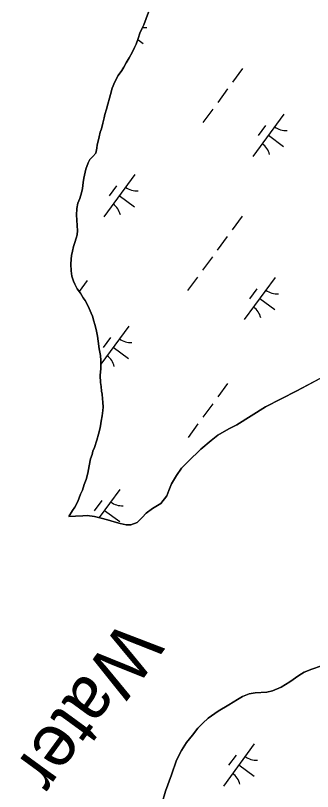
# Model space of a CAD drawing. Extents: x 3905714 to 3926767, y 183354 to 205755.
# Drawn here: x 3915741 to 3916025, y 186542 to 187283 of the extents above; entities that cross this region are included whole.
import ezdxf

# ---------------------------------------------------------------- set-up
doc = ezdxf.new("R2010")
doc.units = 0
for name, color, linetype in [('V-GRID-MAJR', 7, 'Continuous'), ('V-RIVR-IDEN', 7, 'Continuous'), ('V-TOPO-SHOR', 7, 'Continuous'), ('V-WETL-SWMP', 7, 'Continuous')]:
    doc.layers.add(name, color=color, linetype=linetype)

msp = doc.modelspace()

# ---------------------------------------------------------------- linework, layer by layer
at = {"layer": 'V-GRID-MAJR'}
msp.add_spline([(3911382.55, 187266.99), (3914884.14, 187327.39), (3918088.41, 187383)], degree=3, dxfattribs=at)
at = {"layer": 'V-TOPO-SHOR'}
for points in [[(3915868.51, 187286.54), (3915866.02, 187280.29), (3915863.81, 187274.32), (3915862.15, 187270.71), (3915860.21, 187266.4), (3915858.41, 187261.4), (3915856.48, 187255.99), (3915855.1, 187252.65), (3915852.88, 187247.93), (3915849.98, 187242.93), (3915847.07, 187238.07), (3915844.72, 187233.9), (3915842.78, 187230.84), (3915839.32, 187225.98), (3915836.13, 187220.01), (3915833.51, 187213.9), (3915831.99, 187207.79), (3915831.02, 187204.46), (3915829.65, 187198.76), (3915828.4, 187193.9), (3915826.75, 187188.63), (3915826.06, 187185.43), (3915824.82, 187180.44), (3915823.44, 187175.16), (3915822.33, 187171.83), (3915821.23, 187167.38), (3915820.26, 187163.22), (3915819.44, 187159.75), (3915818.89, 187156.7), (3915817.92, 187151.7), (3915815.15, 187148.64), (3915812.38, 187145.86), (3915810.72, 187142.53), (3915808.37, 187136.56), (3915806.44, 187127.95), (3915806.03, 187123.78), (3915805.35, 187117.95), (3915804.38, 187113.79), (3915802.72, 187108.51), (3915800.93, 187103.93), (3915799.82, 187099.07), (3915799.42, 187092.68), (3915799.98, 187087.97), (3915800.27, 187082.28), (3915800.69, 187077.98), (3915800.14, 187073.95), (3915799.31, 187070.48), (3915798.07, 187066.59), (3915796.83, 187062.56), (3915795.86, 187058.12), (3915794.76, 187054.09), (3915794.49, 187050.63), (3915794.08, 187045.63), (3915794.37, 187039.38), (3915795.21, 187034.25), (3915796.74, 187029.53), (3915798.13, 187026.62), (3915800.36, 187022.32), (3915803.42, 187018.03)], [(3915803.42, 187018.03), (3915805.93, 187013.59), (3915807.73, 187011.09), (3915810.79, 187005.68), (3915813.72, 186999.03), (3915814.84, 186995.98), (3915816.23, 186991.26), (3915817.07, 186988.07), (3915818.33, 186983.35), (3915819.58, 186976.97), (3915820.15, 186972.11), (3915821.13, 186964.76), (3915821.83, 186961.71), (3915822.39, 186958.65), (3915822.81, 186953.66), (3915822.96, 186950.47), (3915822.83, 186946.16), (3915822.14, 186939.5), (3915822.57, 186932.84), (3915823.27, 186928.96), (3915823.55, 186924.52), (3915824.11, 186921.46), (3915824.54, 186917.02), (3915824.82, 186913.83), (3915825.1, 186909.11), (3915824.83, 186906.06), (3915824.01, 186900.78), (3915823.18, 186895.93), (3915822.5, 186891.21), (3915821.81, 186888.15), (3915820.7, 186883.29), (3915819.05, 186877.6), (3915816.84, 186870.52), (3915815.31, 186867.32), (3915814.49, 186864.13), (3915812.97, 186859.69), (3915811.59, 186853.16), (3915810.35, 186846.22), (3915808.83, 186840.25), (3915807.04, 186835.25), (3915805.24, 186829.97), (3915803.45, 186825.95), (3915800.96, 186819.14), (3915797.91, 186813.73), (3915795.7, 186810.53), (3915792.24, 186804.83)], [(3915792.24, 186804.83), (3915798.62, 186804.98), (3915805.7, 186805.55), (3915809.86, 186805.69), (3915816.67, 186804.74), (3915823.19, 186803.22), (3915829.16, 186801.56), (3915835.69, 186799.77), (3915841.38, 186798.11), (3915846.93, 186796.73), (3915851.65, 186796.74), (3915857.48, 186798.97), (3915862.19, 186803.83), (3915866.07, 186807.86), (3915872.17, 186812.45), (3915880.07, 186817.05), (3915885.89, 186824.55), (3915887.68, 186829.55), (3915890.45, 186836.08), (3915895.29, 186843.99), (3915900, 186850.8), (3915906.24, 186857.33), (3915918.29, 186869.01), (3915928.41, 186877.49), (3915934.79, 186882.5), (3915945.19, 186888.48), (3915952.67, 186892.38), (3915980.27, 186909.36), (3916010.08, 186924.95), (3916068.6, 186955.85)], [(3915881, 186530.26), (3915884.73, 186542.35), (3915890.25, 186558.04), (3915895.09, 186571.92), (3915899.79, 186581.36), (3915904.78, 186588.73), (3915910.46, 186595.82), (3915915.58, 186602.49), (3915920.3, 186607.21), (3915925.42, 186612.22), (3915934.99, 186618.89), (3915945.25, 186624.74), (3915953.57, 186630.03), (3915958.28, 186632.81), (3915964.52, 186635.32), (3915970.35, 186636.3), (3915981.45, 186637.01), (3915986.86, 186638.27), (3915995.32, 186641.89), (3916003.5, 186646.89), (3916011.96, 186652.74), (3916017.23, 186656.22), (3916024.44, 186659), (3916033.6, 186662.07)]]:
    msp.add_lwpolyline(points, dxfattribs=at)
at = {"layer": 'V-WETL-SWMP'}
for p, q in [((3915866.02, 187280.29), (3915868.5, 187286.54)), ((3915863.81, 187274.32), (3915866.02, 187280.29)), ((3915860.21, 187266.4), (3915862.15, 187270.71)), ((3915862.15, 187270.71), (3915863.81, 187274.32)), ((3915856.48, 187255.99), (3915858.41, 187261.4)), ((3915858.07, 187260.44), (3915863.36, 187256.56)), ((3915858.41, 187261.4), (3915860.21, 187266.4)), ((3915855.1, 187252.65), (3915856.48, 187255.99)), ((3915849.98, 187242.93), (3915852.88, 187247.93)), ((3915852.88, 187247.93), (3915855.1, 187252.65)), ((3915844.72, 187233.9), (3915847.07, 187238.07)), ((3915847.07, 187238.07), (3915849.98, 187242.93)), ((3915839.32, 187225.98), (3915842.78, 187230.84)), ((3915842.78, 187230.84), (3915844.72, 187233.9)), ((3915958.16, 187232.61), (3915948.7, 187219.7)), ((3915836.13, 187220.01), (3915839.32, 187225.98)), ((3915833.51, 187213.9), (3915836.13, 187220.01)), ((3915831.99, 187207.79), (3915833.51, 187213.9)), ((3915943.97, 187213.25), (3915934.52, 187200.34)), ((3915829.65, 187198.76), (3915831.02, 187204.46)), ((3915831.02, 187204.46), (3915831.99, 187207.79)), ((3915826.75, 187188.63), (3915828.4, 187193.9)), ((3915828.4, 187193.9), (3915829.65, 187198.76)), ((3915929.79, 187193.89), (3915920.33, 187180.98)), ((3915826.06, 187185.43), (3915826.75, 187188.63)), ((3915997.8, 187189.06), (3915968.25, 187148.72)), ((3915823.44, 187175.16), (3915824.82, 187180.44)), ((3915824.82, 187180.44), (3915826.06, 187185.43)), ((3915821.23, 187167.38), (3915822.33, 187171.83)), ((3915822.33, 187171.83), (3915823.44, 187175.16)), ((3915980.34, 187178.29), (3915973.25, 187168.61)), ((3915820.26, 187163.22), (3915821.23, 187167.38)), ((3915983.02, 187168.89), (3915997.54, 187158.25)), ((3915817.92, 187151.7), (3915818.89, 187156.7)), ((3915818.89, 187156.7), (3915819.44, 187159.75)), ((3915819.44, 187159.75), (3915820.26, 187163.22)), ((3915815.15, 187148.64), (3915817.92, 187151.7)), ((3915808.37, 187136.55), (3915810.72, 187142.53)), ((3915810.72, 187142.53), (3915812.38, 187145.86)), ((3915812.38, 187145.86), (3915815.15, 187148.64)), ((3915806.44, 187127.95), (3915808.37, 187136.55)), ((3915806.03, 187123.78), (3915806.44, 187127.95)), ((3915855.26, 187131.44), (3915825.71, 187091.11)), ((3915805.35, 187117.95), (3915806.03, 187123.78)), ((3915837.81, 187120.67), (3915830.71, 187110.99)), ((3915802.72, 187108.51), (3915804.38, 187113.79)), ((3915804.38, 187113.79), (3915805.35, 187117.95)), ((3915800.93, 187103.93), (3915802.72, 187108.51)), ((3915840.48, 187111.28), (3915855, 187100.64)), ((3915799.42, 187092.68), (3915799.82, 187099.07)), ((3915799.82, 187099.07), (3915800.93, 187103.93)), ((3915799.98, 187087.97), (3915799.42, 187092.68)), ((3915957.81, 187091.54), (3915948.35, 187078.64)), ((3915800.27, 187082.28), (3915799.98, 187087.97)), ((3915800.69, 187077.98), (3915800.27, 187082.28)), ((3915800.14, 187073.95), (3915800.69, 187077.98)), ((3915798.07, 187066.59), (3915799.31, 187070.48)), ((3915799.31, 187070.48), (3915800.14, 187073.95)), ((3915943.62, 187072.18), (3915934.17, 187059.28)), ((3915795.86, 187058.12), (3915796.83, 187062.56)), ((3915796.83, 187062.56), (3915798.07, 187066.59)), ((3915794.49, 187050.62), (3915794.76, 187054.09)), ((3915794.76, 187054.09), (3915795.86, 187058.12)), ((3915929.44, 187052.82), (3915919.98, 187039.92)), ((3915794.08, 187045.63), (3915794.49, 187050.62)), ((3915794.37, 187039.38), (3915794.08, 187045.63)), ((3915795.21, 187034.25), (3915794.37, 187039.38)), ((3915796.74, 187029.53), (3915795.21, 187034.25)), ((3915915.25, 187033.46), (3915905.8, 187020.56)), ((3915989.44, 187033.14), (3915959.89, 186992.8)), ((3915798.13, 187026.62), (3915796.74, 187029.53)), ((3915800.36, 187022.32), (3915798.13, 187026.62)), ((3915809.84, 187030.17), (3915802.2, 187019.74)), ((3915803.42, 187018.02), (3915800.36, 187022.32)), ((3915805.93, 187013.59), (3915803.42, 187018.02)), ((3915971.98, 187022.37), (3915964.89, 187012.69)), ((3915807.73, 187011.09), (3915805.93, 187013.59)), ((3915810.8, 187005.68), (3915807.73, 187011.09)), ((3915974.66, 187012.97), (3915989.18, 187002.33)), ((3915813.72, 186999.03), (3915810.8, 187005.68)), ((3915814.84, 186995.98), (3915813.72, 186999.03)), ((3915816.23, 186991.26), (3915814.84, 186995.98)), ((3915817.07, 186988.07), (3915816.23, 186991.26)), ((3915818.33, 186983.35), (3915817.07, 186988.07)), ((3915849.48, 186986.62), (3915822.96, 186950.41)), ((3915819.58, 186976.97), (3915818.33, 186983.35)), ((3915820.15, 186972.11), (3915819.58, 186976.97)), ((3915821.13, 186964.76), (3915820.15, 186972.11)), ((3915832.03, 186975.85), (3915824.94, 186966.17)), ((3915821.83, 186961.71), (3915821.13, 186964.76)), ((3915834.71, 186966.45), (3915849.23, 186955.82)), ((3915822.39, 186958.65), (3915821.83, 186961.71)), ((3915822.81, 186953.66), (3915822.39, 186958.65)), ((3915822.96, 186950.47), (3915822.81, 186953.66)), ((3915822.83, 186946.16), (3915822.96, 186950.47)), ((3916068.6, 186955.85), (3916010.08, 186924.95)), ((3915822.14, 186939.5), (3915822.83, 186946.16)), ((3915822.57, 186932.84), (3915822.14, 186939.5)), ((3915823.27, 186928.96), (3915822.57, 186932.84)), ((3915823.55, 186924.52), (3915823.27, 186928.96)), ((3915944.02, 186931.87), (3915934.57, 186918.96)), ((3915824.11, 186921.46), (3915823.55, 186924.52)), ((3915824.54, 186917.02), (3915824.11, 186921.46)), ((3916010.08, 186924.95), (3915980.27, 186909.36)), ((3915824.82, 186913.83), (3915824.54, 186917.02)), ((3915825.1, 186909.11), (3915824.82, 186913.83)), ((3915929.84, 186912.51), (3915920.38, 186899.6)), ((3915824.01, 186900.78), (3915824.83, 186906.06)), ((3915824.83, 186906.06), (3915825.1, 186909.11)), ((3915980.27, 186909.36), (3915952.68, 186892.38)), ((3915823.18, 186895.92), (3915824.01, 186900.78)), ((3915821.81, 186888.15), (3915822.5, 186891.21)), ((3915822.5, 186891.21), (3915823.18, 186895.92)), ((3915915.65, 186893.15), (3915906.2, 186880.24)), ((3915952.68, 186892.38), (3915945.19, 186888.48)), ((3915819.05, 186877.6), (3915820.7, 186883.29)), ((3915820.7, 186883.29), (3915821.81, 186888.15)), ((3915934.79, 186882.5), (3915928.41, 186877.49)), ((3915945.19, 186888.48), (3915934.79, 186882.5)), ((3915816.84, 186870.52), (3915819.05, 186877.6)), ((3915928.41, 186877.49), (3915918.29, 186869.01)), ((3915814.49, 186864.13), (3915815.32, 186867.32)), ((3915815.32, 186867.32), (3915816.84, 186870.52)), ((3915918.29, 186869.01), (3915906.24, 186857.33)), ((3915812.97, 186859.69), (3915814.49, 186864.13)), ((3915810.35, 186846.22), (3915811.59, 186853.16)), ((3915811.59, 186853.16), (3915812.97, 186859.69)), ((3915906.24, 186857.33), (3915900, 186850.8)), ((3915808.84, 186840.25), (3915810.35, 186846.22)), ((3915900, 186850.8), (3915895.29, 186843.99)), ((3915807.04, 186835.25), (3915808.84, 186840.25)), ((3915895.29, 186843.99), (3915890.45, 186836.08)), ((3915805.24, 186829.98), (3915807.04, 186835.25)), ((3915841.12, 186830.7), (3915821.31, 186803.65)), ((3915890.45, 186836.08), (3915887.68, 186829.55)), ((3915800.96, 186819.14), (3915803.45, 186825.95)), ((3915803.45, 186825.95), (3915805.24, 186829.98)), ((3915885.89, 186824.55), (3915880.07, 186817.05)), ((3915887.68, 186829.55), (3915885.89, 186824.55)), ((3915797.91, 186813.73), (3915800.96, 186819.14)), ((3915823.67, 186819.93), (3915816.58, 186810.25)), ((3915880.07, 186817.05), (3915872.17, 186812.45)), ((3915792.24, 186804.83), (3915795.7, 186810.53)), ((3915795.7, 186810.53), (3915797.91, 186813.73)), ((3915826.35, 186810.53), (3915840.87, 186799.89)), ((3915872.17, 186812.45), (3915866.07, 186807.86)), ((3915798.62, 186804.98), (3915792.24, 186804.83)), ((3915805.7, 186805.55), (3915798.62, 186804.98)), ((3915809.86, 186805.69), (3915805.7, 186805.55)), ((3915816.66, 186804.73), (3915809.86, 186805.69)), ((3915823.19, 186803.22), (3915816.66, 186804.73)), ((3915829.16, 186801.56), (3915823.19, 186803.22)), ((3915835.69, 186799.77), (3915829.16, 186801.56)), ((3915862.19, 186803.83), (3915857.48, 186798.97)), ((3915866.07, 186807.86), (3915862.19, 186803.83)), ((3915841.38, 186798.11), (3915835.69, 186799.77)), ((3915846.93, 186796.73), (3915841.38, 186798.11)), ((3915851.65, 186796.74), (3915846.93, 186796.73)), ((3915857.48, 186798.97), (3915851.65, 186796.74)), ((3916033.6, 186662.07), (3916024.44, 186659)), ((3916011.96, 186652.74), (3916003.5, 186646.9)), ((3916017.23, 186656.22), (3916011.96, 186652.74)), ((3916024.44, 186659), (3916017.23, 186656.22)), ((3916003.5, 186646.9), (3915995.32, 186641.89)), ((3915986.86, 186638.27), (3915981.45, 186637.01)), ((3915995.32, 186641.89), (3915986.86, 186638.27)), ((3915958.28, 186632.81), (3915953.57, 186630.02)), ((3915964.52, 186635.32), (3915958.28, 186632.81)), ((3915970.35, 186636.3), (3915964.52, 186635.32)), ((3915981.45, 186637.01), (3915970.35, 186636.3)), ((3915945.25, 186624.74), (3915934.99, 186618.89)), ((3915953.57, 186630.02), (3915945.25, 186624.74)), ((3915934.99, 186618.89), (3915925.42, 186612.22)), ((3915925.42, 186612.22), (3915920.29, 186607.21)), ((3915915.58, 186602.49), (3915910.46, 186595.82)), ((3915920.29, 186607.21), (3915915.58, 186602.49)), ((3915910.46, 186595.82), (3915904.78, 186588.73)), ((3915904.78, 186588.73), (3915899.8, 186581.37)), ((3915969.53, 186587.57), (3915939.98, 186547.24)), ((3915899.8, 186581.37), (3915895.09, 186571.92)), ((3915895.09, 186571.92), (3915890.26, 186558.04)), ((3915952.07, 186576.8), (3915944.98, 186567.12)), ((3915954.75, 186567.41), (3915969.27, 186556.77)), ((3915890.26, 186558.04), (3915884.73, 186542.34)), ((3915884.73, 186542.34), (3915881, 186530.26))]:
    msp.add_line(p, q, dxfattribs=at)
for centre, start, end in [((3915865.36, 187289.34), 261.33198, 274.54364), ((3915999.54, 187191.03), 232.99998, 274.54364), ((3915966.89, 187146.47), 12.99998, 54.54364), ((3915857, 187133.42), 232.99998, 274.54364), ((3915824.35, 187088.85), 12.99998, 54.54364), ((3915991.18, 187035.11), 232.99998, 274.54364), ((3915958.53, 186990.55), 12.99998, 54.54364), ((3915851.22, 186988.59), 232.99998, 274.54364), ((3915818.57, 186944.03), 12.99998, 54.54364), ((3915842.86, 186832.67), 232.99998, 274.54364), ((3915971.27, 186589.55), 232.99998, 274.54364), ((3915938.62, 186544.98), 12.99998, 54.54364)]:
    msp.add_arc(centre, 17.62, start, end, dxfattribs=at)

# ---------------------------------------------------------------- texts
at = {"layer": 'V-RIVR-IDEN'}
msp.add_text('Water', height=50, rotation=233.87144, dxfattribs=at).set_placement((3915844.18, 186708.25))

doc.saveas('drawing.dxf')
